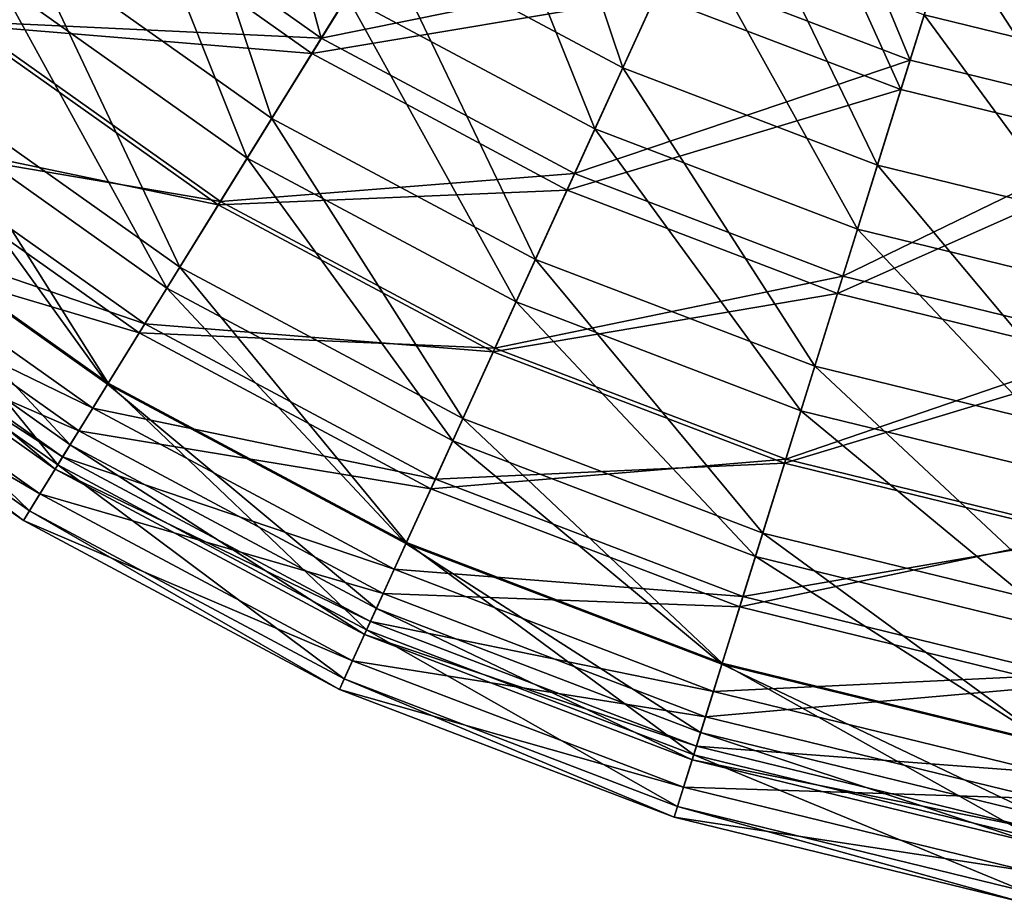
# Model space of a CAD drawing. Header units: millimetres. Extents: x 0 to 436, y 0 to 458.
# Tile 329 of 656: x 191 to 222, y 1 to 29. Entities that reach past the tile are written whole.
import ezdxf

# ---------------------------------------------------------------- set-up
doc = ezdxf.new("R2010")
doc.units = ezdxf.units.MM
doc.header["$LTSCALE"] = 25.4
doc.layers.get('0').update_dxf_attribs({"true_color": 0xff5454})

# ---------------------------------------------------------------- blocks, each defined once
blk = doc.blocks.new('VETRO-V-7642.STL')
at = {"color": 18, "true_color": 0x000000}
mesh = blk.add_polyface(dxfattribs=at)
corners = [(-23.031, 100.562, 508.474), (-33.958, 102.471, 499.34), (-26.793, 95.902, 499.34), (-29.642, 106.623, 508.474)]
mesh.append_faces([[corners[k] for k in face] for face in [(0, 1, 2), (1, 0, 3)]], dxfattribs={"vtx0": -1, "color": 18})
mesh = blk.add_polyface(dxfattribs=at)
corners = [(-34.053, 102.381, 415.11), (-23.385, 100.123, 405.81), (-30.049, 106.232, 405.81), (-26.875, 95.8, 415.11)]
mesh.append_faces([[corners[k] for k in face] for face in [(0, 1, 2), (1, 0, 3)]], dxfattribs={"vtx0": -1, "color": 18})
mesh = blk.add_polyface(dxfattribs=at)
corners = [(-15.712, 95.378, 508.474), (-18.596, 106.056, 516.806), (-23.031, 100.562, 508.474), (-12.001, 101.384, 516.806)]
mesh.append_faces([[corners[k] for k in face] for face in [(0, 1, 2), (1, 0, 3)]], dxfattribs={"vtx0": -1, "color": 18})
mesh = blk.add_polyface(dxfattribs=at)
corners = [(-23.385, 100.123, 405.81), (-12.506, 100.567, 397.27), (-19.199, 105.309, 397.27), (-16.009, 94.898, 405.81)]
mesh.append_faces([[corners[k] for k in face] for face in [(0, 1, 2), (1, 0, 3)]], dxfattribs={"vtx0": -1, "color": 18})
mesh = blk.add_polyface(dxfattribs=at)
corners = [(-9.817, 104.919, 389.363), (-6.297, 94.452, 397.218), (-13.806, 98.464, 397.218), (-3.148, 101.357, 389.363)]
mesh.append_faces([[corners[k] for k in face] for face in [(0, 1, 2), (1, 0, 3)]], dxfattribs={"vtx0": -1, "color": 18})
mesh = blk.add_polyface(dxfattribs=at)
corners = [(2.678, 94.691, 516.806), (-1.542, 104.88, 524.213), (-4.872, 97.576, 516.806), (5.066, 102.354, 524.213)]
mesh.append_faces([[corners[k] for k in face] for face in [(0, 1, 2), (1, 0, 3)]], dxfattribs={"vtx0": -1, "color": 18})
mesh = blk.add_polyface(dxfattribs=at)
corners = [(-28.306, 94.027, 415.405), (-31.764, 104.582, 405.943), (-24.88, 98.272, 405.943), (-35.695, 100.801, 415.405)]
mesh.append_faces([[corners[k] for k in face] for face in [(0, 1, 2), (1, 0, 3)]], dxfattribs={"vtx0": -1, "color": 18})
mesh = blk.add_polyface(dxfattribs=at)
corners = [(2.392, 93.774, 397.27), (-2.088, 103.683, 389.621), (-5.271, 96.702, 397.27), (4.675, 101.099, 389.621)]
mesh.append_faces([[corners[k] for k in face] for face in [(0, 1, 2), (1, 0, 3)]], dxfattribs={"vtx0": -1, "color": 18})
mesh = blk.add_polyface(dxfattribs=at)
corners = [(5.494, 103.727, 522.933), (10.79, 94.236, 515.608), (3.119, 96.107, 515.608), (12.191, 102.093, 522.933)]
mesh.append_faces([[corners[k] for k in face] for face in [(0, 1, 2), (1, 0, 3)]], dxfattribs={"vtx0": -1, "color": 18})
mesh = blk.add_polyface(dxfattribs=at)
corners = [(-17.26, 92.874, 405.943), (-20.752, 103.385, 397.218), (-13.806, 98.464, 397.218), (-24.88, 98.272, 405.943)]
mesh.append_faces([[corners[k] for k in face] for face in [(0, 1, 2), (1, 0, 3)]], dxfattribs={"vtx0": -1, "color": 18})
mesh = blk.add_polyface(dxfattribs=at)
corners = [(-11.221, 102.646, 515.608), (-7.166, 92.546, 507.35), (-14.907, 96.681, 507.35), (-4.257, 98.926, 515.608)]
mesh.append_faces([[corners[k] for k in face] for face in [(0, 1, 2), (1, 0, 3)]], dxfattribs={"vtx0": -1, "color": 18})
mesh = blk.add_polyface(dxfattribs=at)
corners = [(10.529, 92.775, 516.806), (5.066, 102.354, 524.213), (2.678, 94.691, 516.806), (11.939, 100.678, 524.213)]
mesh.append_faces([[corners[k] for k in face] for face in [(0, 1, 2), (1, 0, 3)]], dxfattribs={"vtx0": -1, "color": 18})
mesh = blk.add_polyface(dxfattribs=at)
corners = [(-22.068, 101.755, 507.35), (-18.026, 91.633, 498.287), (-25.796, 97.137, 498.287), (-14.907, 96.681, 507.35)]
mesh.append_faces([[corners[k] for k in face] for face in [(0, 1, 2), (1, 0, 3)]], dxfattribs={"vtx0": -1, "color": 18})
mesh = blk.add_polyface(dxfattribs=at)
corners = [(-4.872, 97.576, 516.806), (-15.712, 95.378, 508.474), (-7.802, 91.152, 508.474), (-12.001, 101.384, 516.806)]
mesh.append_faces([[corners[k] for k in face] for face in [(0, 1, 2), (1, 0, 3)]], dxfattribs={"vtx0": -1, "color": 18})
mesh = blk.add_polyface(dxfattribs=at)
corners = [(-3.148, 101.357, 389.363), (1.656, 91.413, 397.218), (-6.297, 94.452, 397.218), (3.914, 98.658, 389.363)]
mesh.append_faces([[corners[k] for k in face] for face in [(0, 1, 2), (1, 0, 3)]], dxfattribs={"vtx0": -1, "color": 18})
mesh = blk.add_polyface(dxfattribs=at)
corners = [(10.361, 91.83, 397.27), (4.675, 101.099, 389.621), (2.392, 93.774, 397.27), (11.708, 99.382, 389.621)]
mesh.append_faces([[corners[k] for k in face] for face in [(0, 1, 2), (1, 0, 3)]], dxfattribs={"vtx0": -1, "color": 18})
mesh = blk.add_polyface(dxfattribs=at)
corners = [(-15.712, 95.378, 508.474), (-26.793, 95.902, 499.34), (-18.86, 90.283, 499.34), (-23.031, 100.562, 508.474)]
mesh.append_faces([[corners[k] for k in face] for face in [(0, 1, 2), (1, 0, 3)]], dxfattribs={"vtx0": -1, "color": 18})
mesh = blk.add_polyface(dxfattribs=at)
corners = [(-16.009, 94.898, 405.81), (-5.271, 96.702, 397.27), (-12.506, 100.567, 397.27), (-8.036, 90.638, 405.81)]
mesh.append_faces([[corners[k] for k in face] for face in [(0, 1, 2), (1, 0, 3)]], dxfattribs={"vtx0": -1, "color": 18})
mesh = blk.add_polyface(dxfattribs=at)
corners = [(-26.875, 95.8, 415.11), (-16.009, 94.898, 405.81), (-23.385, 100.123, 405.81), (-18.929, 90.172, 415.11)]
mesh.append_faces([[corners[k] for k in face] for face in [(0, 1, 2), (1, 0, 3)]], dxfattribs={"vtx0": -1, "color": 18})
mesh = blk.add_polyface(dxfattribs=at)
corners = [(-4.257, 98.926, 515.608), (1.032, 89.413, 507.35), (-7.166, 92.546, 507.35), (3.119, 96.107, 515.608)]
mesh.append_faces([[corners[k] for k in face] for face in [(0, 1, 2), (1, 0, 3)]], dxfattribs={"vtx0": -1, "color": 18})
mesh = blk.add_polyface(dxfattribs=at)
corners = [(-9.023, 88.473, 405.943), (-13.806, 98.464, 397.218), (-6.297, 94.452, 397.218), (-17.26, 92.874, 405.943)]
mesh.append_faces([[corners[k] for k in face] for face in [(0, 1, 2), (1, 0, 3)]], dxfattribs={"vtx0": -1, "color": 18})
mesh = blk.add_polyface(dxfattribs=at)
corners = [(9.927, 89.395, 397.218), (3.914, 98.658, 389.363), (11.259, 96.866, 389.363), (1.656, 91.413, 397.218)]
mesh.append_faces([[corners[k] for k in face] for face in [(0, 1, 2), (1, 0, 3)]], dxfattribs={"vtx0": -1, "color": 18})
mesh = blk.add_polyface(dxfattribs=at)
corners = [(-20.127, 88.233, 415.405), (-24.88, 98.272, 405.943), (-17.26, 92.874, 405.943), (-28.306, 94.027, 415.405)]
mesh.append_faces([[corners[k] for k in face] for face in [(0, 1, 2), (1, 0, 3)]], dxfattribs={"vtx0": -1, "color": 18})
mesh = blk.add_polyface(dxfattribs=at)
corners = [(2.678, 94.691, 516.806), (-7.802, 91.152, 508.474), (0.576, 87.95, 508.474), (-4.872, 97.576, 516.806)]
mesh.append_faces([[corners[k] for k in face] for face in [(0, 1, 2), (1, 0, 3)]], dxfattribs={"vtx0": -1, "color": 18})
mesh = blk.add_polyface(dxfattribs=at)
corners = [(-25.796, 97.137, 498.287), (-20.531, 87.579, 488.559), (-28.789, 93.429, 488.559), (-18.026, 91.633, 498.287)]
mesh.append_faces([[corners[k] for k in face] for face in [(0, 1, 2), (1, 0, 3)]], dxfattribs={"vtx0": -1, "color": 18})
mesh = blk.add_polyface(dxfattribs=at)
corners = [(-14.907, 96.681, 507.35), (-9.628, 87.147, 498.287), (-18.026, 91.633, 498.287), (-7.166, 92.546, 507.35)]
mesh.append_faces([[corners[k] for k in face] for face in [(0, 1, 2), (1, 0, 3)]], dxfattribs={"vtx0": -1, "color": 18})
mesh = blk.add_polyface(dxfattribs=at)
corners = [(-8.036, 90.638, 405.81), (2.392, 93.774, 397.27), (-5.271, 96.702, 397.27), (0.408, 87.411, 405.81)]
mesh.append_faces([[corners[k] for k in face] for face in [(0, 1, 2), (1, 0, 3)]], dxfattribs={"vtx0": -1, "color": 18})
mesh = blk.add_polyface(dxfattribs=at)
corners = [(3.119, 96.107, 515.608), (9.559, 87.333, 507.35), (1.032, 89.413, 507.35), (10.79, 94.236, 515.608)]
mesh.append_faces([[corners[k] for k in face] for face in [(0, 1, 2), (1, 0, 3)]], dxfattribs={"vtx0": -1, "color": 18})
mesh = blk.add_polyface(dxfattribs=at)
corners = [(-18.86, 90.283, 499.34), (-29.825, 92.146, 489.542), (-21.398, 86.177, 489.542), (-26.793, 95.902, 499.34)]
mesh.append_faces([[corners[k] for k in face] for face in [(0, 1, 2), (1, 0, 3)]], dxfattribs={"vtx0": -1, "color": 18})
mesh = blk.add_polyface(dxfattribs=at)
corners = [(-29.613, 92.408, 425.027), (-18.929, 90.172, 415.11), (-26.875, 95.8, 415.11), (-21.221, 86.463, 425.027)]
mesh.append_faces([[corners[k] for k in face] for face in [(0, 1, 2), (1, 0, 3)]], dxfattribs={"vtx0": -1, "color": 18})
mesh = blk.add_polyface(dxfattribs=at)
corners = [(-7.802, 91.152, 508.474), (-18.86, 90.283, 499.34), (-10.286, 85.703, 499.34), (-15.712, 95.378, 508.474)]
mesh.append_faces([[corners[k] for k in face] for face in [(0, 1, 2), (1, 0, 3)]], dxfattribs={"vtx0": -1, "color": 18})
mesh = blk.add_polyface(dxfattribs=at)
corners = [(-18.929, 90.172, 415.11), (-8.036, 90.638, 405.81), (-16.009, 94.898, 405.81), (-10.341, 85.584, 415.11)]
mesh.append_faces([[corners[k] for k in face] for face in [(0, 1, 2), (1, 0, 3)]], dxfattribs={"vtx0": -1, "color": 18})
mesh = blk.add_polyface(dxfattribs=at)
corners = [(-0.3, 85.14, 405.943), (-6.297, 94.452, 397.218), (1.656, 91.413, 397.218), (-9.023, 88.473, 405.943)]
mesh.append_faces([[corners[k] for k in face] for face in [(0, 1, 2), (1, 0, 3)]], dxfattribs={"vtx0": -1, "color": 18})
mesh = blk.add_polyface(dxfattribs=at)
corners = [(10.529, 92.775, 516.806), (0.576, 87.95, 508.474), (9.29, 85.824, 508.474), (2.678, 94.691, 516.806)]
mesh.append_faces([[corners[k] for k in face] for face in [(0, 1, 2), (1, 0, 3)]], dxfattribs={"vtx0": -1, "color": 18})
mesh = blk.add_polyface(dxfattribs=at)
corners = [(-22.365, 84.612, 425.463), (-28.306, 94.027, 415.405), (-20.127, 88.233, 415.405), (-30.98, 90.715, 425.463)]
mesh.append_faces([[corners[k] for k in face] for face in [(0, 1, 2), (1, 0, 3)]], dxfattribs={"vtx0": -1, "color": 18})
mesh = blk.add_polyface(dxfattribs=at)
corners = [(0.408, 87.411, 405.81), (10.361, 91.83, 397.27), (2.392, 93.774, 397.27), (9.191, 85.269, 405.81)]
mesh.append_faces([[corners[k] for k in face] for face in [(0, 1, 2), (1, 0, 3)]], dxfattribs={"vtx0": -1, "color": 18})
mesh = blk.add_polyface(dxfattribs=at)
corners = [(-28.789, 93.429, 488.559), (-22.383, 84.582, 478.314), (-31.002, 90.688, 478.314), (-20.531, 87.579, 488.559)]
mesh.append_faces([[corners[k] for k in face] for face in [(0, 1, 2), (1, 0, 3)]], dxfattribs={"vtx0": -1, "color": 18})
mesh = blk.add_polyface(dxfattribs=at)
corners = [(-11.286, 83.51, 415.405), (-17.26, 92.874, 405.943), (-9.023, 88.473, 405.943), (-20.127, 88.233, 415.405)]
mesh.append_faces([[corners[k] for k in face] for face in [(0, 1, 2), (1, 0, 3)]], dxfattribs={"vtx0": -1, "color": 18})
mesh = blk.add_polyface(dxfattribs=at)
corners = [(-31.559, 89.998, 435.408), (-21.221, 86.463, 425.027), (-29.613, 92.408, 425.027), (-22.849, 83.828, 435.408)]
mesh.append_faces([[corners[k] for k in face] for face in [(0, 1, 2), (1, 0, 3)]], dxfattribs={"vtx0": -1, "color": 18})
mesh = blk.add_polyface(dxfattribs=at)
corners = [(-7.166, 92.546, 507.35), (-0.734, 83.748, 498.287), (-9.628, 87.147, 498.287), (1.032, 89.413, 507.35)]
mesh.append_faces([[corners[k] for k in face] for face in [(0, 1, 2), (1, 0, 3)]], dxfattribs={"vtx0": -1, "color": 18})
mesh = blk.add_polyface(dxfattribs=at)
corners = [(-21.398, 86.177, 489.542), (-32.081, 89.351, 479.228), (-23.286, 83.121, 479.228), (-29.825, 92.146, 489.542)]
mesh.append_faces([[corners[k] for k in face] for face in [(0, 1, 2), (1, 0, 3)]], dxfattribs={"vtx0": -1, "color": 18})
mesh = blk.add_polyface(dxfattribs=at)
corners = [(-18.026, 91.633, 498.287), (-11.605, 82.811, 488.559), (-20.531, 87.579, 488.559), (-9.628, 87.147, 498.287)]
mesh.append_faces([[corners[k] for k in face] for face in [(0, 1, 2), (1, 0, 3)]], dxfattribs={"vtx0": -1, "color": 18})
mesh = blk.add_polyface(dxfattribs=at)
corners = [(8.773, 82.926, 405.943), (1.656, 91.413, 397.218), (9.927, 89.395, 397.218), (-0.3, 85.14, 405.943)]
mesh.append_faces([[corners[k] for k in face] for face in [(0, 1, 2), (1, 0, 3)]], dxfattribs={"vtx0": -1, "color": 18})
mesh = blk.add_polyface(dxfattribs=at)
corners = [(0.576, 87.95, 508.474), (-10.286, 85.703, 499.34), (-1.206, 82.233, 499.34), (-7.802, 91.152, 508.474)]
mesh.append_faces([[corners[k] for k in face] for face in [(0, 1, 2), (1, 0, 3)]], dxfattribs={"vtx0": -1, "color": 18})
mesh = blk.add_polyface(dxfattribs=at)
corners = [(-23.939, 82.064, 435.967), (-30.98, 90.715, 425.463), (-22.365, 84.612, 425.463), (-32.862, 88.384, 435.967)]
mesh.append_faces([[corners[k] for k in face] for face in [(0, 1, 2), (1, 0, 3)]], dxfattribs={"vtx0": -1, "color": 18})
mesh = blk.add_polyface(dxfattribs=at)
corners = [(-31.002, 90.688, 478.314), (-23.554, 82.688, 467.713), (-32.401, 88.955, 467.713), (-22.383, 84.582, 478.314)]
mesh.append_faces([[corners[k] for k in face] for face in [(0, 1, 2), (1, 0, 3)]], dxfattribs={"vtx0": -1, "color": 18})
mesh = blk.add_polyface(dxfattribs=at)
corners = [(-10.341, 85.584, 415.11), (0.408, 87.411, 405.81), (-8.036, 90.638, 405.81), (-1.245, 82.108, 415.11)]
mesh.append_faces([[corners[k] for k in face] for face in [(0, 1, 2), (1, 0, 3)]], dxfattribs={"vtx0": -1, "color": 18})
mesh = blk.add_polyface(dxfattribs=at)
corners = [(-10.286, 85.703, 499.34), (-21.398, 86.177, 489.542), (-12.289, 81.311, 489.542), (-18.86, 90.283, 499.34)]
mesh.append_faces([[corners[k] for k in face] for face in [(0, 1, 2), (1, 0, 3)]], dxfattribs={"vtx0": -1, "color": 18})
mesh = blk.add_polyface(dxfattribs=at)
corners = [(-21.221, 86.463, 425.027), (-10.341, 85.584, 415.11), (-18.929, 90.172, 415.11), (-12.149, 81.617, 425.027)]
mesh.append_faces([[corners[k] for k in face] for face in [(0, 1, 2), (1, 0, 3)]], dxfattribs={"vtx0": -1, "color": 18})
mesh = blk.add_polyface(dxfattribs=at)
corners = [(-32.681, 88.608, 446.093), (-22.849, 83.828, 435.408), (-31.559, 89.998, 435.408), (-23.788, 82.308, 446.093)]
mesh.append_faces([[corners[k] for k in face] for face in [(0, 1, 2), (1, 0, 3)]], dxfattribs={"vtx0": -1, "color": 18})
mesh = blk.add_polyface(dxfattribs=at)
corners = [(-23.286, 83.121, 479.228), (-33.529, 87.558, 468.552), (-24.498, 81.16, 468.552), (-32.081, 89.351, 479.228)]
mesh.append_faces([[corners[k] for k in face] for face in [(0, 1, 2), (1, 0, 3)]], dxfattribs={"vtx0": -1, "color": 18})
mesh = blk.add_polyface(dxfattribs=at)
corners = [(1.032, 89.413, 507.35), (8.517, 81.491, 498.287), (-0.734, 83.748, 498.287), (9.559, 87.333, 507.35)]
mesh.append_faces([[corners[k] for k in face] for face in [(0, 1, 2), (1, 0, 3)]], dxfattribs={"vtx0": -1, "color": 18})
mesh = blk.add_polyface(dxfattribs=at)
corners = [(-32.401, 88.955, 467.713), (-24.024, 81.926, 456.917), (-32.964, 88.258, 456.917), (-23.554, 82.688, 467.713)]
mesh.append_faces([[corners[k] for k in face] for face in [(0, 1, 2), (1, 0, 3)]], dxfattribs={"vtx0": -1, "color": 18})
mesh = blk.add_polyface(dxfattribs=at)
corners = [(-32.964, 88.258, 456.917), (-23.788, 82.308, 446.093), (-32.681, 88.608, 446.093), (-24.024, 81.926, 456.917)]
mesh.append_faces([[corners[k] for k in face] for face in [(0, 1, 2), (1, 0, 3)]], dxfattribs={"vtx0": -1, "color": 18})
mesh = blk.add_polyface(dxfattribs=at)
corners = [(-24.827, 80.628, 446.758), (-32.862, 88.384, 435.967), (-23.939, 82.064, 435.967), (-33.922, 87.071, 446.758)]
mesh.append_faces([[corners[k] for k in face] for face in [(0, 1, 2), (1, 0, 3)]], dxfattribs={"vtx0": -1, "color": 18})
mesh = blk.add_polyface(dxfattribs=at)
corners = [(-1.923, 79.932, 415.405), (-9.023, 88.473, 405.943), (-0.3, 85.14, 405.943), (-11.286, 83.51, 415.405)]
mesh.append_faces([[corners[k] for k in face] for face in [(0, 1, 2), (1, 0, 3)]], dxfattribs={"vtx0": -1, "color": 18})
mesh = blk.add_polyface(dxfattribs=at)
corners = [(-13.052, 79.637, 425.463), (-20.127, 88.233, 415.405), (-11.286, 83.51, 415.405), (-22.365, 84.612, 425.463)]
mesh.append_faces([[corners[k] for k in face] for face in [(0, 1, 2), (1, 0, 3)]], dxfattribs={"vtx0": -1, "color": 18})
mesh = blk.add_polyface(dxfattribs=at)
corners = [(9.29, 85.824, 508.474), (-1.206, 82.233, 499.34), (8.238, 79.928, 499.34), (0.576, 87.95, 508.474)]
mesh.append_faces([[corners[k] for k in face] for face in [(0, 1, 2), (1, 0, 3)]], dxfattribs={"vtx0": -1, "color": 18})
mesh = blk.add_polyface(dxfattribs=at)
corners = [(-24.498, 81.16, 468.552), (-34.146, 86.794, 457.674), (-25.014, 80.325, 457.674), (-33.529, 87.558, 468.552)]
mesh.append_faces([[corners[k] for k in face] for face in [(0, 1, 2), (1, 0, 3)]], dxfattribs={"vtx0": -1, "color": 18})
mesh = blk.add_polyface(dxfattribs=at)
corners = [(-20.531, 87.579, 488.559), (-13.067, 79.605, 478.314), (-22.383, 84.582, 478.314), (-11.605, 82.811, 488.559)]
mesh.append_faces([[corners[k] for k in face] for face in [(0, 1, 2), (1, 0, 3)]], dxfattribs={"vtx0": -1, "color": 18})
mesh = blk.add_polyface(dxfattribs=at)
corners = [(-1.245, 82.108, 415.11), (9.191, 85.269, 405.81), (0.408, 87.411, 405.81), (8.215, 79.8, 415.11)]
mesh.append_faces([[corners[k] for k in face] for face in [(0, 1, 2), (1, 0, 3)]], dxfattribs={"vtx0": -1, "color": 18})
mesh = blk.add_polyface(dxfattribs=at)
corners = [(-25.014, 80.325, 457.674), (-33.922, 87.071, 446.758), (-24.827, 80.628, 446.758), (-34.146, 86.794, 457.674)]
mesh.append_faces([[corners[k] for k in face] for face in [(0, 1, 2), (1, 0, 3)]], dxfattribs={"vtx0": -1, "color": 18})
mesh = blk.add_polyface(dxfattribs=at)
corners = [(-9.628, 87.147, 498.287), (-2.152, 79.198, 488.559), (-11.605, 82.811, 488.559), (-0.734, 83.748, 498.287)]
mesh.append_faces([[corners[k] for k in face] for face in [(0, 1, 2), (1, 0, 3)]], dxfattribs={"vtx0": -1, "color": 18})
mesh = blk.add_polyface(dxfattribs=at)
corners = [(-22.849, 83.828, 435.408), (-12.149, 81.617, 425.027), (-21.221, 86.463, 425.027), (-13.434, 78.799, 435.408)]
mesh.append_faces([[corners[k] for k in face] for face in [(0, 1, 2), (1, 0, 3)]], dxfattribs={"vtx0": -1, "color": 18})
mesh = blk.add_polyface(dxfattribs=at)
corners = [(-12.289, 81.311, 489.542), (-23.286, 83.121, 479.228), (-13.78, 78.042, 479.228), (-21.398, 86.177, 489.542)]
mesh.append_faces([[corners[k] for k in face] for face in [(0, 1, 2), (1, 0, 3)]], dxfattribs={"vtx0": -1, "color": 18})
mesh = blk.add_polyface(dxfattribs=at)
corners = [(-1.206, 82.233, 499.34), (-12.289, 81.311, 489.542), (-2.642, 77.624, 489.542), (-10.286, 85.703, 499.34)]
mesh.append_faces([[corners[k] for k in face] for face in [(0, 1, 2), (1, 0, 3)]], dxfattribs={"vtx0": -1, "color": 18})
mesh = blk.add_polyface(dxfattribs=at)
corners = [(-12.149, 81.617, 425.027), (-1.245, 82.108, 415.11), (-10.341, 85.584, 415.11), (-2.542, 77.946, 425.027)]
mesh.append_faces([[corners[k] for k in face] for face in [(0, 1, 2), (1, 0, 3)]], dxfattribs={"vtx0": -1, "color": 18})
mesh = blk.add_polyface(dxfattribs=at)
corners = [(7.815, 77.556, 415.405), (-0.3, 85.14, 405.943), (8.773, 82.926, 405.943), (-1.923, 79.932, 415.405)]
mesh.append_faces([[corners[k] for k in face] for face in [(0, 1, 2), (1, 0, 3)]], dxfattribs={"vtx0": -1, "color": 18})
mesh = blk.add_polyface(dxfattribs=at)
corners = [(-14.295, 76.912, 435.967), (-22.365, 84.612, 425.463), (-13.052, 79.637, 425.463), (-23.939, 82.064, 435.967)]
mesh.append_faces([[corners[k] for k in face] for face in [(0, 1, 2), (1, 0, 3)]], dxfattribs={"vtx0": -1, "color": 18})
mesh = blk.add_polyface(dxfattribs=at)
corners = [(-22.383, 84.582, 478.314), (-13.991, 77.579, 467.713), (-23.554, 82.688, 467.713), (-13.067, 79.605, 478.314)]
mesh.append_faces([[corners[k] for k in face] for face in [(0, 1, 2), (1, 0, 3)]], dxfattribs={"vtx0": -1, "color": 18})
mesh = blk.add_polyface(dxfattribs=at)
corners = [(-23.788, 82.308, 446.093), (-13.434, 78.799, 435.408), (-22.849, 83.828, 435.408), (-14.176, 77.173, 446.093)]
mesh.append_faces([[corners[k] for k in face] for face in [(0, 1, 2), (1, 0, 3)]], dxfattribs={"vtx0": -1, "color": 18})
mesh = blk.add_polyface(dxfattribs=at)
corners = [(-0.734, 83.748, 498.287), (7.68, 76.799, 488.559), (-2.152, 79.198, 488.559), (8.517, 81.491, 498.287)]
mesh.append_faces([[corners[k] for k in face] for face in [(0, 1, 2), (1, 0, 3)]], dxfattribs={"vtx0": -1, "color": 18})
mesh = blk.add_polyface(dxfattribs=at)
corners = [(-3.19, 75.868, 425.463), (-11.286, 83.51, 415.405), (-1.923, 79.932, 415.405), (-13.052, 79.637, 425.463)]
mesh.append_faces([[corners[k] for k in face] for face in [(0, 1, 2), (1, 0, 3)]], dxfattribs={"vtx0": -1, "color": 18})
mesh = blk.add_polyface(dxfattribs=at)
corners = [(-13.78, 78.042, 479.228), (-24.498, 81.16, 468.552), (-14.736, 75.945, 468.552), (-23.286, 83.121, 479.228)]
mesh.append_faces([[corners[k] for k in face] for face in [(0, 1, 2), (1, 0, 3)]], dxfattribs={"vtx0": -1, "color": 18})
mesh = blk.add_polyface(dxfattribs=at)
corners = [(-11.605, 82.811, 488.559), (-3.2, 75.835, 478.314), (-13.067, 79.605, 478.314), (-2.152, 79.198, 488.559)]
mesh.append_faces([[corners[k] for k in face] for face in [(0, 1, 2), (1, 0, 3)]], dxfattribs={"vtx0": -1, "color": 18})
mesh = blk.add_polyface(dxfattribs=at)
corners = [(-23.554, 82.688, 467.713), (-14.362, 76.764, 456.917), (-24.024, 81.926, 456.917), (-13.991, 77.579, 467.713)]
mesh.append_faces([[corners[k] for k in face] for face in [(0, 1, 2), (1, 0, 3)]], dxfattribs={"vtx0": -1, "color": 18})
mesh = blk.add_polyface(dxfattribs=at)
corners = [(-24.024, 81.926, 456.917), (-14.176, 77.173, 446.093), (-23.788, 82.308, 446.093), (-14.362, 76.764, 456.917)]
mesh.append_faces([[corners[k] for k in face] for face in [(0, 1, 2), (1, 0, 3)]], dxfattribs={"vtx0": -1, "color": 18})
mesh = blk.add_polyface(dxfattribs=at)
corners = [(8.238, 79.928, 499.34), (-2.642, 77.624, 489.542), (7.391, 75.176, 489.542), (-1.206, 82.233, 499.34)]
mesh.append_faces([[corners[k] for k in face] for face in [(0, 1, 2), (1, 0, 3)]], dxfattribs={"vtx0": -1, "color": 18})
mesh = blk.add_polyface(dxfattribs=at)
corners = [(-2.542, 77.946, 425.027), (8.215, 79.8, 415.11), (-1.245, 82.108, 415.11), (7.45, 75.508, 425.027)]
mesh.append_faces([[corners[k] for k in face] for face in [(0, 1, 2), (1, 0, 3)]], dxfattribs={"vtx0": -1, "color": 18})
mesh = blk.add_polyface(dxfattribs=at)
corners = [(-14.995, 75.376, 446.758), (-23.939, 82.064, 435.967), (-14.295, 76.912, 435.967), (-24.827, 80.628, 446.758)]
mesh.append_faces([[corners[k] for k in face] for face in [(0, 1, 2), (1, 0, 3)]], dxfattribs={"vtx0": -1, "color": 18})
mesh = blk.add_polyface(dxfattribs=at)
corners = [(-13.434, 78.799, 435.408), (-2.542, 77.946, 425.027), (-12.149, 81.617, 425.027), (-3.464, 74.989, 435.408)]
mesh.append_faces([[corners[k] for k in face] for face in [(0, 1, 2), (1, 0, 3)]], dxfattribs={"vtx0": -1, "color": 18})
mesh = blk.add_polyface(dxfattribs=at)
corners = [(-2.642, 77.624, 489.542), (-13.78, 78.042, 479.228), (-3.711, 74.195, 479.228), (-12.289, 81.311, 489.542)]
mesh.append_faces([[corners[k] for k in face] for face in [(0, 1, 2), (1, 0, 3)]], dxfattribs={"vtx0": -1, "color": 18})
mesh = blk.add_polyface(dxfattribs=at)
corners = [(-14.736, 75.945, 468.552), (-25.014, 80.325, 457.674), (-15.143, 75.052, 457.674), (-24.498, 81.16, 468.552)]
mesh.append_faces([[corners[k] for k in face] for face in [(0, 1, 2), (1, 0, 3)]], dxfattribs={"vtx0": -1, "color": 18})
mesh = blk.add_polyface(dxfattribs=at)
corners = [(-15.143, 75.052, 457.674), (-24.827, 80.628, 446.758), (-14.995, 75.376, 446.758), (-25.014, 80.325, 457.674)]
mesh.append_faces([[corners[k] for k in face] for face in [(0, 1, 2), (1, 0, 3)]], dxfattribs={"vtx0": -1, "color": 18})
mesh = blk.add_polyface(dxfattribs=at)
corners = [(7.067, 73.365, 425.463), (-1.923, 79.932, 415.405), (7.815, 77.556, 415.405), (-3.19, 75.868, 425.463)]
mesh.append_faces([[corners[k] for k in face] for face in [(0, 1, 2), (1, 0, 3)]], dxfattribs={"vtx0": -1, "color": 18})
mesh = blk.add_polyface(dxfattribs=at)
corners = [(-4.081, 73.009, 435.967), (-13.052, 79.637, 425.463), (-3.19, 75.868, 425.463), (-14.295, 76.912, 435.967)]
mesh.append_faces([[corners[k] for k in face] for face in [(0, 1, 2), (1, 0, 3)]], dxfattribs={"vtx0": -1, "color": 18})
mesh = blk.add_polyface(dxfattribs=at)
corners = [(-13.067, 79.605, 478.314), (-3.863, 73.709, 467.713), (-13.991, 77.579, 467.713), (-3.2, 75.835, 478.314)]
mesh.append_faces([[corners[k] for k in face] for face in [(0, 1, 2), (1, 0, 3)]], dxfattribs={"vtx0": -1, "color": 18})
mesh = blk.add_polyface(dxfattribs=at)
corners = [(-2.152, 79.198, 488.559), (7.061, 73.331, 478.314), (-3.2, 75.835, 478.314), (7.68, 76.799, 488.559)]
mesh.append_faces([[corners[k] for k in face] for face in [(0, 1, 2), (1, 0, 3)]], dxfattribs={"vtx0": -1, "color": 18})
mesh = blk.add_polyface(dxfattribs=at)
corners = [(-14.176, 77.173, 446.093), (-3.464, 74.989, 435.408), (-13.434, 78.799, 435.408), (-3.996, 73.283, 446.093)]
mesh.append_faces([[corners[k] for k in face] for face in [(0, 1, 2), (1, 0, 3)]], dxfattribs={"vtx0": -1, "color": 18})
mesh = blk.add_polyface(dxfattribs=at)
corners = [(-3.711, 74.195, 479.228), (-14.736, 75.945, 468.552), (-4.397, 71.994, 468.552), (-13.78, 78.042, 479.228)]
mesh.append_faces([[corners[k] for k in face] for face in [(0, 1, 2), (1, 0, 3)]], dxfattribs={"vtx0": -1, "color": 18})
mesh = blk.add_polyface(dxfattribs=at)
corners = [(-3.464, 74.989, 435.408), (7.45, 75.508, 425.027), (-2.542, 77.946, 425.027), (6.906, 72.459, 435.408)]
mesh.append_faces([[corners[k] for k in face] for face in [(0, 1, 2), (1, 0, 3)]], dxfattribs={"vtx0": -1, "color": 18})
mesh = blk.add_polyface(dxfattribs=at)
corners = [(-13.991, 77.579, 467.713), (-4.129, 72.854, 456.917), (-14.362, 76.764, 456.917), (-3.863, 73.709, 467.713)]
mesh.append_faces([[corners[k] for k in face] for face in [(0, 1, 2), (1, 0, 3)]], dxfattribs={"vtx0": -1, "color": 18})
mesh = blk.add_polyface(dxfattribs=at)
corners = [(7.391, 75.176, 489.542), (-3.711, 74.195, 479.228), (6.76, 71.64, 479.228), (-2.642, 77.624, 489.542)]
mesh.append_faces([[corners[k] for k in face] for face in [(0, 1, 2), (1, 0, 3)]], dxfattribs={"vtx0": -1, "color": 18})
mesh = blk.add_polyface(dxfattribs=at)
corners = [(-4.583, 71.397, 446.758), (-14.295, 76.912, 435.967), (-4.081, 73.009, 435.967), (-14.995, 75.376, 446.758)]
mesh.append_faces([[corners[k] for k in face] for face in [(0, 1, 2), (1, 0, 3)]], dxfattribs={"vtx0": -1, "color": 18})
mesh = blk.add_polyface(dxfattribs=at)
corners = [(-14.362, 76.764, 456.917), (-3.996, 73.283, 446.093), (-14.176, 77.173, 446.093), (-4.129, 72.854, 456.917)]
mesh.append_faces([[corners[k] for k in face] for face in [(0, 1, 2), (1, 0, 3)]], dxfattribs={"vtx0": -1, "color": 18})
mesh = blk.add_polyface(dxfattribs=at)
corners = [(-4.397, 71.994, 468.552), (-15.143, 75.052, 457.674), (-4.689, 71.057, 457.674), (-14.736, 75.945, 468.552)]
mesh.append_faces([[corners[k] for k in face] for face in [(0, 1, 2), (1, 0, 3)]], dxfattribs={"vtx0": -1, "color": 18})
mesh = blk.add_polyface(dxfattribs=at)
corners = [(6.542, 70.417, 435.967), (-3.19, 75.868, 425.463), (7.067, 73.365, 425.463), (-4.081, 73.009, 435.967)]
mesh.append_faces([[corners[k] for k in face] for face in [(0, 1, 2), (1, 0, 3)]], dxfattribs={"vtx0": -1, "color": 18})
mesh = blk.add_polyface(dxfattribs=at)
corners = [(-3.2, 75.835, 478.314), (6.67, 71.139, 467.713), (-3.863, 73.709, 467.713), (7.061, 73.331, 478.314)]
mesh.append_faces([[corners[k] for k in face] for face in [(0, 1, 2), (1, 0, 3)]], dxfattribs={"vtx0": -1, "color": 18})
mesh = blk.add_polyface(dxfattribs=at)
corners = [(-4.689, 71.057, 457.674), (-14.995, 75.376, 446.758), (-4.583, 71.397, 446.758), (-15.143, 75.052, 457.674)]
mesh.append_faces([[corners[k] for k in face] for face in [(0, 1, 2), (1, 0, 3)]], dxfattribs={"vtx0": -1, "color": 18})
mesh = blk.add_polyface(dxfattribs=at)
corners = [(-3.996, 73.283, 446.093), (6.906, 72.459, 435.408), (-3.464, 74.989, 435.408), (6.592, 70.699, 446.093)]
mesh.append_faces([[corners[k] for k in face] for face in [(0, 1, 2), (1, 0, 3)]], dxfattribs={"vtx0": -1, "color": 18})
mesh = blk.add_polyface(dxfattribs=at)
corners = [(6.76, 71.64, 479.228), (-4.397, 71.994, 468.552), (6.355, 69.371, 468.552), (-3.711, 74.195, 479.228)]
mesh.append_faces([[corners[k] for k in face] for face in [(0, 1, 2), (1, 0, 3)]], dxfattribs={"vtx0": -1, "color": 18})
mesh = blk.add_polyface(dxfattribs=at)
corners = [(-3.863, 73.709, 467.713), (6.513, 70.257, 456.917), (-4.129, 72.854, 456.917), (6.67, 71.139, 467.713)]
mesh.append_faces([[corners[k] for k in face] for face in [(0, 1, 2), (1, 0, 3)]], dxfattribs={"vtx0": -1, "color": 18})
mesh = blk.add_polyface(dxfattribs=at)
corners = [(-4.129, 72.854, 456.917), (6.592, 70.699, 446.093), (-3.996, 73.283, 446.093), (6.513, 70.257, 456.917)]
mesh.append_faces([[corners[k] for k in face] for face in [(0, 1, 2), (1, 0, 3)]], dxfattribs={"vtx0": -1, "color": 18})
mesh = blk.add_polyface(dxfattribs=at)
corners = [(6.245, 68.755, 446.758), (-4.081, 73.009, 435.967), (6.542, 70.417, 435.967), (-4.583, 71.397, 446.758)]
mesh.append_faces([[corners[k] for k in face] for face in [(0, 1, 2), (1, 0, 3)]], dxfattribs={"vtx0": -1, "color": 18})
mesh = blk.add_polyface(dxfattribs=at)
corners = [(6.355, 69.371, 468.552), (-4.689, 71.057, 457.674), (6.183, 68.404, 457.674), (-4.397, 71.994, 468.552)]
mesh.append_faces([[corners[k] for k in face] for face in [(0, 1, 2), (1, 0, 3)]], dxfattribs={"vtx0": -1, "color": 18})
mesh = blk.add_polyface(dxfattribs=at)
corners = [(6.183, 68.404, 457.674), (-4.583, 71.397, 446.758), (6.245, 68.755, 446.758), (-4.689, 71.057, 457.674)]
mesh.append_faces([[corners[k] for k in face] for face in [(0, 1, 2), (1, 0, 3)]], dxfattribs={"vtx0": -1, "color": 18})

msp = doc.modelspace()

# ---------------------------------------------------------------- block references
at = {"color": 0}
msp.add_blockref('VETRO-V-7642.STL', (216.214, -67.135, -10.105), dxfattribs=at)

doc.saveas('drawing.dxf')
